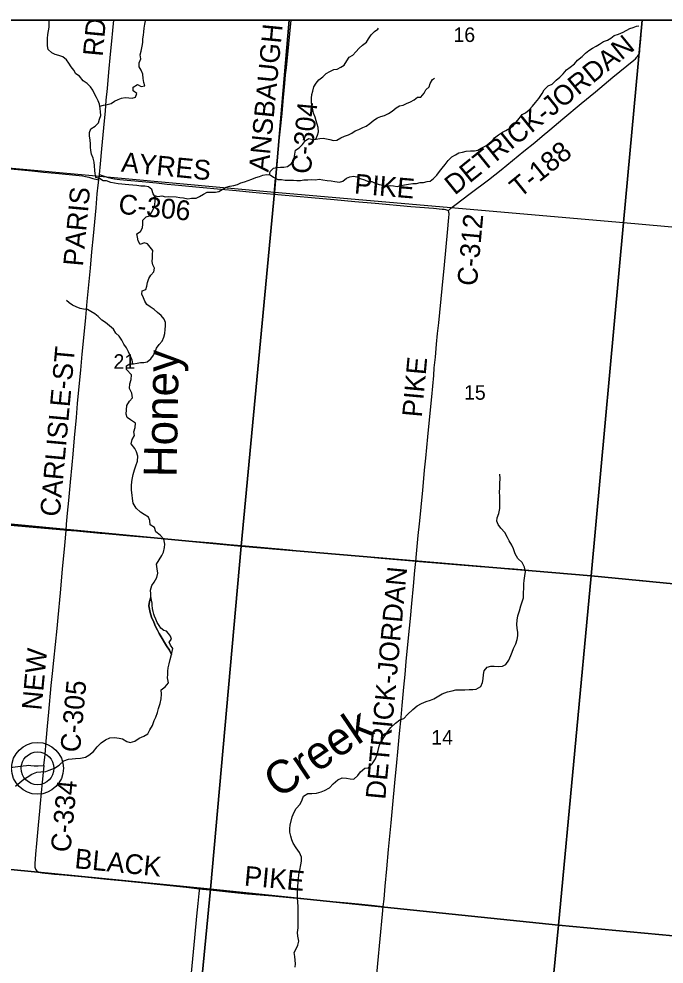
# Model space of a CAD drawing. Extents: x 0 to 680, y 0 to 440.
# Drawn here: x 191.27 to 220.3, y 372.88 to 415.42 of the extents above; entities that cross this region are included whole.
import ezdxf

# ---------------------------------------------------------------- set-up
doc = ezdxf.new("R2010")
doc.units = 0
for name, color, linetype in [('GM_X_Adjacent_County', 7, 'Continuous'), ('GM_X_County', 7, 'Continuous'), ('GM_X_County_Road', 7, 'Continuous'), ('GM_X_County_Road_Text', 7, 'Continuous'), ('GM_X_Minor_Lake', 7, 'Continuous'), ('GM_X_Minor_River', 7, 'Continuous'), ('GM_X_Minor_River_Text', 7, 'Continuous'), ('GM_X_Section', 7, 'Continuous'), ('GM_X_Section_Text', 7, 'Continuous'), ('GM_X_State_Route', 7, 'Continuous'), ('GM_X_Township', 7, 'Continuous'), ('GM_X_Township_Road', 7, 'Continuous'), ('GM_X_Township_Road_Text', 7, 'Continuous'), ('GM_X_Unincorporated', 7, 'Continuous'), ('GM_X_Unincorporated_Location', 7, 'Continuous'), ('SH_Data', 7, 'Continuous'), ('SH_Text', 7, 'Continuous')]:
    doc.layers.add(name, color=color, linetype=linetype)

msp = doc.modelspace()

# ---------------------------------------------------------------- linework, layer by layer
at = {"layer": 'GM_X_Adjacent_County'}
msp.add_lwpolyline([(285.035, 415.359), (154.698, 415.359), (154.182, 409.096), (153.446, 400.397), (152.65, 391.192), (151.706, 380.165), (151.316, 375.778), (151.31, 375.644), (150.328, 365.009)], dxfattribs=at)
at = {"layer": 'GM_X_County'}
msp.add_lwpolyline([(285.035, 415.359), (154.698, 415.359), (154.182, 409.096), (153.446, 400.397), (152.65, 391.192), (151.706, 380.165), (151.316, 375.778), (151.31, 375.644), (150.328, 365.009)], dxfattribs=at)
at = {"layer": 'GM_X_County_Road'}
for points in [[(194.892, 408.414), (194.943, 408.898), (195.008, 409.576), (195.125, 410.834), (195.161, 411.271), (195.204, 411.755), (195.254, 412.287), (195.32, 413.014), (195.397, 413.836), (195.453, 414.418), (195.497, 414.902), (195.538, 415.359)], [(202.755, 407.525), (202.758, 407.562), (202.804, 408.101), (202.841, 408.49), (202.883, 408.877), (202.958, 409.652), (203.027, 410.33), (203.11, 411.153), (203.18, 411.88), (203.239, 412.507), (203.273, 412.903), (203.305, 413.214), (203.357, 413.666), (203.514, 415.359)], [(186.995, 409.044), (187.494, 408.991), (188.075, 408.936), (188.946, 408.854), (190.35, 408.72), (191.221, 408.635), (191.851, 408.575), (192.383, 408.526), (193.061, 408.461), (193.835, 408.385), (194.125, 408.349), (194.27, 408.325), (194.413, 408.294), (194.601, 408.242), (194.788, 408.188), (194.864, 408.166)], [(194.864, 408.166), (194.892, 408.414)], [(194.892, 408.414), (195.013, 408.375), (195.289, 408.279), (195.429, 408.243), (195.572, 408.216), (195.813, 408.188), (196.976, 408.08), (197.461, 408.033), (197.945, 407.983), (198.285, 407.951), (199.399, 407.841), (200.369, 407.749), (201.048, 407.688), (201.775, 407.62), (202.405, 407.557), (202.755, 407.525)], [(193.391, 392.398), (193.416, 392.682), (193.462, 393.165), (193.516, 393.747), (193.595, 394.569), (193.663, 395.344), (193.706, 395.829), (193.775, 396.555), (193.858, 397.475), (193.914, 398.104), (193.999, 399.024), (194.052, 399.605), (194.12, 400.331), (194.174, 400.912), (194.276, 401.977), (194.345, 402.703), (194.487, 404.204), (194.556, 404.93), (194.627, 405.656), (194.68, 406.286), (194.742, 406.915), (194.799, 407.544), (194.838, 407.931), (194.864, 408.166)], [(202.755, 407.525), (203.084, 407.495), (204.442, 407.376), (205.461, 407.283), (206.382, 407.199), (207.304, 407.123), (208.905, 406.98), (209.924, 406.892), (210.313, 406.859), (210.41, 406.847), (210.459, 406.839), (210.507, 406.826), (210.551, 406.808), (210.579, 406.785)], [(210.579, 406.785), (210.596, 406.753), (210.606, 406.721), (210.611, 406.676), (210.612, 406.63), (210.604, 406.485), (210.537, 405.808), (210.4, 404.356), (210.296, 403.291), (210.147, 401.743), (210.095, 401.259), (210.042, 400.776), (209.993, 400.194), (209.947, 399.71), (209.919, 399.371), (209.828, 398.403), (209.754, 397.678), (209.656, 396.613), (209.566, 395.644), (209.512, 395.112), (209.427, 394.193), (209.37, 393.612), (209.337, 393.273), (209.28, 392.693), (209.223, 392.161), (209.141, 391.339), (209.112, 390.998)], [(192.395, 381.817), (192.447, 382.309), (192.501, 382.905), (192.561, 383.583), (192.615, 384.212), (192.73, 385.422), (192.787, 385.954), (192.845, 386.534), (192.917, 387.26), (192.988, 387.986), (193.032, 388.47), (193.137, 389.583), (193.236, 390.648), (193.333, 391.714), (193.391, 392.398)], [(209.112, 390.998), (209.075, 390.588), (209.006, 389.887), (208.934, 389.112), (208.871, 388.434), (208.791, 387.563), (208.687, 386.498), (208.634, 385.917), (208.579, 385.336), (208.502, 384.513), (208.45, 383.981), (208.384, 383.255), (208.303, 382.432), (208.259, 381.948), (208.169, 381.029), (208.079, 380.06), (208, 379.238), (207.889, 378.027), (207.806, 377.156), (207.737, 376.381), (207.683, 375.8), (207.652, 375.469)], [(185.486, 381.419), (185.938, 381.381), (186.521, 381.338), (186.812, 381.322), (187.105, 381.313), (187.3, 381.316), (187.64, 381.339), (188.126, 381.38), (188.368, 381.403), (188.56, 381.424), (188.766, 381.446), (188.992, 381.475), (189.317, 381.518), (189.965, 381.596), (190.364, 381.652), (191.1, 381.753), (191.465, 381.804), (191.61, 381.82), (191.71, 381.822), (191.815, 381.814), (191.954, 381.801), (192.05, 381.796), (192.14, 381.794), (192.395, 381.817)], [(192.395, 381.817), (192.379, 381.651), (192.322, 381.07), (192.234, 380.101), (192.202, 379.762), (192.142, 379.133), (192.11, 378.794), (192.064, 378.31), (192.022, 377.825), (191.986, 377.389), (191.982, 377.289), (191.986, 377.239), (191.996, 377.189), (192.016, 377.142), (192.044, 377.1), (192.081, 377.065), (192.116, 377.036), (192.169, 377.016), (192.233, 376.999), (192.322, 376.988), (192.87, 376.93), (193.28, 376.891), (194.237, 376.799), (195.221, 376.7), (195.887, 376.637), (196.466, 376.58), (197.068, 376.518), (197.485, 376.477), (198.077, 376.415), (198.803, 376.339), (199.401, 376.27)], [(199.001, 372.171), (199.182, 374.061), (199.276, 375.03), (199.33, 375.601), (199.375, 376.048), (199.392, 376.193), (199.401, 376.27)], [(199.401, 376.27), (199.528, 376.255), (200.156, 376.182), (200.834, 376.111), (201.561, 376.045), (202.675, 375.942), (203.45, 375.869), (204.42, 375.781), (205.049, 375.721), (206.067, 375.63), (206.551, 375.583), (207.132, 375.526), (207.519, 375.484), (207.652, 375.469)], [(207.652, 375.469), (207.621, 375.122), (207.515, 374.009), (207.407, 372.896), (207.305, 371.782)]]:
    msp.add_lwpolyline(points, dxfattribs=at)
at = {"layer": 'GM_X_Minor_Lake'}
for points in [[(197.2, 389.388), (197.144, 389.199), (197.118, 389.003), (197.14, 388.854), (197.173, 388.705), (197.23, 388.485), (197.34, 388.263), (197.421, 388.072), (197.503, 387.911), (197.578, 387.75), (197.712, 387.528), (197.823, 387.343), (197.916, 387.193), (198.045, 387.007), (198.137, 386.804)], [(198.137, 386.804), (198.2, 387.083), (198.095, 387.227), (198.025, 387.364), (198.134, 387.499), (198.094, 387.637), (198.006, 387.756), (197.912, 387.864), (197.794, 387.884), (197.658, 387.992), (197.577, 388.118), (197.495, 388.25), (197.431, 388.399), (197.379, 388.53), (197.345, 388.62), (197.305, 388.745), (197.283, 388.888), (197.267, 389.025), (197.262, 389.114), (197.2, 389.388)]]:
    msp.add_lwpolyline(points, dxfattribs=at)
at = {"layer": 'GM_X_Minor_River'}
for points in [[(194.498, 412.362), (194.348, 412.509), (194.156, 412.638), (193.99, 412.838), (193.838, 412.943), (193.742, 413.106), (193.622, 413.263), (193.514, 413.432), (193.411, 413.583), (193.243, 413.718), (193.061, 413.764), (192.909, 413.822), (192.757, 413.891), (192.595, 414.038), (192.557, 414.199), (192.556, 414.371), (192.554, 414.537), (192.577, 414.715), (192.604, 414.874), (192.626, 415.046), (192.63, 415.194), (192.628, 415.348), (192.628, 415.359)], [(194.909, 411.49), (195.074, 411.54), (195.24, 411.56), (195.419, 411.608), (195.576, 411.711), (195.731, 411.79), (195.887, 411.857), (196.059, 411.882), (196.213, 411.872), (196.366, 411.856), (196.515, 411.894), (196.572, 412.053), (196.41, 412.182), (196.414, 412.348), (196.612, 412.461), (196.776, 412.38), (196.93, 412.411), (196.899, 412.56), (196.856, 412.74), (196.843, 412.924), (196.765, 413.104), (196.68, 413.266), (196.685, 413.444), (196.76, 413.614), (196.724, 413.799), (196.769, 413.964), (196.81, 414.189), (196.844, 414.36), (196.849, 414.52), (196.882, 414.679), (196.886, 414.839), (196.914, 414.999), (196.936, 415.176), (196.964, 415.33), (196.97, 415.359)], [(204.628, 410.006), (204.705, 410.179), (204.751, 410.338), (204.732, 410.528), (204.695, 410.683), (204.645, 410.833), (204.602, 410.994), (204.53, 411.174), (204.492, 411.324), (204.45, 411.526), (204.442, 411.681), (204.441, 411.847), (204.445, 412.019), (204.502, 412.172), (204.536, 412.355), (204.653, 412.524), (204.764, 412.675), (204.939, 412.807), (205.102, 412.957), (205.258, 413.048), (205.438, 413.138), (205.586, 413.158), (205.754, 413.243), (205.911, 413.339), (206.028, 413.538), (206.133, 413.696), (206.289, 413.781), (206.429, 413.943), (206.575, 414.094), (206.732, 414.238), (206.907, 414.364), (207.006, 414.527), (207.123, 414.702), (207.269, 414.853), (207.419, 414.961), (207.45, 414.996)], [(213.916, 411.113), (214.066, 411.192), (214.235, 411.318), (214.381, 411.492), (214.516, 411.661), (214.663, 411.841), (214.816, 412.056), (214.909, 412.226), (215.085, 412.399), (215.259, 412.484), (215.447, 412.657), (215.616, 412.789), (215.761, 412.939), (215.908, 413.119), (216.077, 413.24), (216.27, 413.401), (216.41, 413.557), (216.616, 413.724), (216.762, 413.88), (216.912, 413.989), (217.075, 414.103), (217.243, 414.194), (217.393, 414.285), (217.568, 414.405), (217.747, 414.466), (217.897, 414.551), (218.06, 414.671), (218.245, 414.725), (218.46, 414.821), (218.76, 414.979), (218.909, 415.034), (219.058, 415.084), (219.165, 415.111)], [(202.545, 408.398), (202.57, 408.555), (202.721, 408.706), (202.882, 408.737), (203.036, 408.745), (203.19, 408.747), (203.356, 408.778), (203.537, 408.91), (203.642, 409.061), (203.676, 409.238), (203.712, 409.504), (203.875, 409.619), (204.026, 409.769), (204.161, 409.938), (204.317, 410.029), (204.493, 409.988), (204.648, 410.008), (204.808, 410.034), (204.956, 410.047), (205.115, 410.014), (205.268, 409.992), (205.427, 409.946), (205.575, 409.96), (205.75, 410.068), (205.923, 410.147), (206.102, 410.207), (206.252, 410.269), (206.403, 410.383), (206.564, 410.439), (206.749, 410.523), (206.899, 410.59), (207.056, 410.716), (207.237, 410.866), (207.405, 410.962), (207.555, 411.03), (207.716, 411.073), (207.901, 411.157), (208.064, 411.266), (208.245, 411.409), (208.401, 411.506), (208.556, 411.532), (208.712, 411.611), (208.891, 411.689), (209.053, 411.774), (209.204, 411.889), (209.358, 411.896), (209.504, 412.077), (209.579, 412.229), (209.73, 412.355), (209.782, 412.514), (209.887, 412.684), (209.977, 412.747)], [(196.114, 399.642), (196.116, 399.806), (196.266, 399.897), (196.426, 399.898), (196.592, 399.93), (196.741, 399.955), (196.895, 399.957), (197.049, 399.989), (197.206, 400.115), (197.329, 400.278), (197.398, 400.431), (197.467, 400.601), (197.584, 400.764), (197.712, 400.915), (197.794, 401.097), (197.839, 401.256), (197.85, 401.445), (197.86, 401.605), (197.87, 401.759), (197.809, 401.909), (197.665, 402.067), (197.502, 402.196), (197.352, 402.337), (197.172, 402.46), (197.021, 402.565), (196.93, 402.716), (196.875, 402.865), (196.796, 403.028), (196.824, 403.181), (196.979, 403.236), (197.024, 403.396), (197.052, 403.549), (197.122, 403.731), (197.214, 403.883), (197.349, 404.04), (197.37, 404.199), (197.291, 404.35), (197.26, 404.505), (197.288, 404.658), (197.28, 404.807), (197.29, 404.997), (197.182, 405.148), (197.061, 405.299), (196.903, 405.339), (196.723, 405.261), (196.633, 405.429), (196.608, 405.59), (196.57, 405.739), (196.739, 405.854), (196.831, 406.017), (196.842, 406.183), (196.846, 406.361), (196.992, 406.512), (197.141, 406.555), (197.258, 406.724), (197.327, 406.889), (197.385, 407.059), (197.406, 407.213), (197.411, 407.385), (197.308, 407.542), (197.248, 407.745), (197.098, 407.856), (196.944, 407.884), (196.755, 407.888), (196.579, 407.917), (196.395, 407.928), (196.213, 407.956), (196.053, 407.972), (195.9, 407.976), (195.74, 407.992), (195.57, 408.02), (195.405, 408.054), (195.217, 408.124), (195.058, 408.135), (194.895, 408.228), (194.736, 408.285), (194.699, 408.453), (194.691, 408.601), (194.667, 408.798), (194.653, 408.97), (194.611, 409.149), (194.544, 409.335), (194.513, 409.496), (194.493, 409.645), (194.497, 409.799), (194.472, 409.96), (194.453, 410.15), (194.451, 410.31), (194.508, 410.463), (194.701, 410.589), (194.853, 410.745), (194.898, 410.904), (194.962, 411.074), (194.942, 411.229), (194.928, 411.39), (194.892, 411.575), (194.837, 411.73), (194.758, 411.881), (194.667, 412.049), (194.595, 412.211), (194.498, 412.362)], [(197.355, 407.47), (197.524, 407.429), (197.708, 407.454), (197.861, 407.403), (198.009, 407.423), (198.352, 407.414), (198.505, 407.386), (198.67, 407.364), (198.876, 407.323), (199.036, 407.342), (199.244, 407.343), (199.399, 407.422), (199.58, 407.53), (199.742, 407.626), (199.937, 407.627), (200.114, 407.617), (200.263, 407.654), (200.413, 407.733), (200.599, 407.847), (200.76, 407.896), (200.944, 407.921), (201.111, 407.97), (201.261, 408.044), (201.422, 408.087), (201.589, 408.148), (201.75, 408.209), (201.924, 408.287), (202.096, 408.324), (202.246, 408.38), (202.412, 408.411), (202.577, 408.395), (202.729, 408.302), (202.915, 408.184), (203.081, 408.186), (203.258, 408.163), (203.441, 408.153), (203.619, 408.166), (203.778, 408.15), (203.944, 408.151), (204.092, 408.171), (204.275, 408.178), (204.453, 408.186), (204.613, 408.175), (204.785, 408.201), (204.95, 408.173), (205.138, 408.138), (205.327, 408.127), (205.492, 408.099), (205.698, 408.076), (205.853, 408.119), (206.005, 408.252), (206.154, 408.313), (206.321, 408.344), (206.474, 408.317), (206.631, 408.235), (206.825, 408.171), (206.989, 408.107), (207.148, 408.097), (207.306, 408.028), (207.482, 407.958), (207.641, 407.936), (207.817, 407.878), (207.972, 407.921), (208.131, 407.911), (208.29, 407.878), (208.457, 407.921), (208.624, 407.952), (208.802, 407.977), (208.992, 408.013), (209.157, 408.009), (209.318, 408.058), (209.472, 408.06), (209.633, 408.098), (209.781, 408.117), (209.932, 408.232), (210.072, 408.389), (210.195, 408.552), (210.311, 408.703), (210.457, 408.871), (210.58, 409.04), (210.744, 409.208), (210.912, 409.298), (211.068, 409.395), (211.229, 409.421), (211.39, 409.47), (211.591, 409.476), (211.763, 409.484), (211.917, 409.509), (212.073, 409.606), (212.223, 409.673), (212.391, 409.752), (212.56, 409.914), (212.677, 410.065), (212.852, 410.203), (213.026, 410.323), (213.176, 410.396), (213.356, 410.504), (213.507, 410.607), (213.647, 410.775), (213.782, 410.932), (213.916, 411.113)], [(196.391, 399.898), (196.365, 400.06), (196.287, 400.24), (196.209, 400.426), (196.113, 400.607), (195.993, 400.782), (195.903, 400.962), (195.783, 401.132), (195.633, 401.272), (195.52, 401.459), (195.352, 401.6), (195.166, 401.753), (195.003, 401.858), (194.842, 402.017), (194.685, 402.145), (194.504, 402.245), (194.353, 402.344), (194.182, 402.36), (194.023, 402.388), (193.853, 402.452), (193.678, 402.534), (193.527, 402.633), (193.411, 402.742)], [(198.081, 386.591), (198.137, 386.804), (198.045, 387.007), (197.916, 387.193), (197.823, 387.343), (197.712, 387.528), (197.578, 387.75), (197.503, 387.911), (197.421, 388.072), (197.34, 388.263), (197.23, 388.485), (197.173, 388.705), (197.14, 388.854), (197.118, 389.003), (197.144, 389.199), (197.2, 389.388), (197.208, 389.543), (197.198, 389.703), (197.248, 389.917), (197.363, 390.07), (197.478, 390.27), (197.528, 390.472), (197.489, 390.668), (197.468, 390.877), (197.583, 391.066), (197.704, 391.26), (197.771, 391.414), (197.822, 391.633), (197.83, 391.782), (197.797, 392.002), (197.632, 392.176), (197.426, 392.327), (197.369, 392.524), (197.18, 392.651), (197.159, 392.847), (197.101, 392.997), (196.906, 393.118), (196.735, 393.221), (196.553, 393.401), (196.413, 393.629), (196.38, 393.825), (196.364, 393.98), (196.343, 394.2), (196.339, 394.402), (196.354, 394.604), (196.38, 394.764), (196.405, 394.912), (196.467, 395.12), (196.529, 395.297), (196.609, 395.516), (196.623, 395.73), (196.566, 395.939), (196.491, 396.088), (196.321, 396.286), (196.371, 396.482), (196.468, 396.671), (196.44, 396.826), (196.508, 397.021), (196.523, 397.223), (196.299, 397.374), (196.145, 397.471), (196.1, 397.626), (196.108, 397.822), (196.128, 398.024), (196.249, 398.212), (196.376, 398.365), (196.355, 398.574), (196.251, 398.789), (196.265, 398.991), (196.327, 399.186), (196.341, 399.394), (196.114, 399.642)], [(213.917, 389.187), (213.967, 389.364), (213.981, 389.59), (213.984, 389.798), (213.992, 389.994), (214, 390.143), (214.032, 390.356), (214.059, 390.552), (214.025, 390.737), (213.915, 390.946), (213.715, 391.132), (213.599, 391.348), (213.518, 391.569), (213.443, 391.736), (213.332, 391.927), (213.257, 392.077), (213.129, 392.304), (212.947, 392.496), (212.83, 392.658), (212.772, 392.813), (212.786, 392.962), (212.86, 393.163), (212.904, 393.388), (212.913, 393.584), (212.915, 393.751), (212.911, 393.929), (212.901, 394.137), (212.904, 394.303), (212.912, 394.511), (212.921, 394.725), (212.905, 394.921)], [(203.842, 374.881), (203.838, 375.048), (203.835, 375.268), (203.831, 375.482), (203.827, 375.648), (203.812, 375.88), (203.809, 376.064), (203.81, 376.213), (203.824, 376.367), (203.839, 376.569), (203.852, 376.718), (203.872, 376.896), (203.905, 377.109), (203.949, 377.346), (203.981, 377.507), (203.989, 377.691), (203.897, 377.894), (203.751, 378.115), (203.616, 378.325), (203.553, 378.474), (203.501, 378.641), (203.468, 378.808), (203.464, 378.975), (203.478, 379.123), (203.565, 379.502), (203.663, 379.715), (203.742, 379.875), (203.923, 380.075), (204.015, 380.276), (204.082, 380.435), (204.274, 380.552), (204.452, 380.556), (204.661, 380.571), (204.875, 380.622), (205.025, 380.692), (205.24, 380.814), (205.409, 380.996), (205.619, 381.172), (205.811, 381.259), (206.013, 381.251), (206.179, 381.213), (206.345, 381.193), (206.519, 381.358), (206.646, 381.528), (206.833, 381.699), (206.987, 381.703), (207.168, 381.891), (207.308, 382.109), (207.394, 382.328), (207.431, 382.488), (207.5, 382.737), (207.615, 382.961), (207.755, 383.168), (207.852, 383.327), (208.009, 383.521), (208.213, 383.721), (208.411, 383.873), (208.591, 383.936), (208.753, 384.107), (208.994, 384.33), (209.192, 384.494), (209.384, 384.61), (209.599, 384.697), (209.784, 384.76), (209.933, 384.818), (210.095, 384.905), (210.311, 385.045), (210.555, 385.131), (210.77, 385.182), (210.925, 385.216), (211.098, 385.226), (211.329, 385.218), (211.532, 385.233), (211.698, 385.237), (211.847, 385.247), (212.057, 385.363), (212.124, 385.553), (212.156, 385.713), (212.17, 385.915), (212.202, 386.069), (212.341, 386.246), (212.502, 386.285), (212.651, 386.29), (212.87, 386.269), (213.025, 386.279), (213.175, 386.361), (213.32, 386.549), (213.406, 386.768), (213.467, 386.922), (213.529, 387.087), (213.626, 387.288), (213.694, 387.478), (213.72, 387.644), (213.716, 387.793), (213.682, 388.001), (213.667, 388.162), (213.687, 388.363), (213.719, 388.553), (213.787, 388.772), (213.861, 389.003), (213.917, 389.187)], [(191.12, 380.89), (191.318, 381.048), (191.486, 381.195), (191.648, 381.288), (191.852, 381.428), (192.073, 381.509), (192.251, 381.53), (192.49, 381.551), (192.639, 381.597), (192.866, 381.689), (193.082, 381.835), (193.286, 382.017), (193.507, 382.098), (193.674, 382.108), (193.823, 382.124), (194.049, 382.151), (194.269, 382.196), (194.419, 382.283), (194.629, 382.441), (194.798, 382.647), (194.973, 382.836), (195.165, 382.964), (195.356, 383.057), (195.57, 383.078), (195.778, 383.052), (195.926, 383.021), (196.121, 382.899), (196.275, 382.85), (196.484, 382.913), (196.682, 383.041), (196.891, 383.14), (197.065, 383.245), (197.168, 383.422), (197.283, 383.611), (197.364, 383.842), (197.437, 383.995), (197.505, 384.203), (197.549, 384.38), (197.629, 384.605), (197.679, 384.813), (197.693, 385.02), (197.672, 385.217), (197.852, 385.351), (197.997, 385.54), (197.964, 385.754), (197.972, 385.909), (197.968, 386.063), (197.987, 386.217), (198.025, 386.395), (198.081, 386.591)], [(203.708, 372.732), (203.716, 372.88), (203.706, 373.047), (203.679, 373.219), (203.663, 373.398), (203.742, 373.563), (203.822, 373.735), (203.86, 373.912), (203.815, 374.139), (203.799, 374.294), (203.831, 374.507), (203.834, 374.709), (203.842, 374.881)]]:
    msp.add_lwpolyline(points, dxfattribs=at)
at = {"layer": 'GM_X_Section'}
for points in [[(203.424, 415.359), (187.615, 415.359), (187.019, 409.059), (202.769, 407.623)], [(219.316, 415.359), (203.424, 415.359), (202.769, 407.623), (218.48, 406.247)], [(235.073, 415.359), (219.316, 415.359), (218.48, 406.247), (234.071, 404.855)], [(202.769, 407.623), (201.272, 391.692), (185.422, 393.207), (187.019, 409.059)], [(202.769, 407.623), (218.48, 406.247), (217.024, 390.346), (201.272, 391.692)], [(218.48, 406.247), (234.071, 404.855), (232.596, 388.843), (217.024, 390.346)], [(185.422, 393.207), (201.272, 391.692), (199.896, 376.255), (184.04, 377.807)], [(201.272, 391.692), (217.024, 390.346), (215.542, 374.632), (199.896, 376.255)], [(217.024, 390.346), (232.596, 388.843), (231.032, 373.183), (215.542, 374.632)], [(184.04, 377.807), (199.896, 376.255), (198.387, 360.701), (182.529, 362.131)], [(199.896, 376.255), (215.542, 374.632), (214.041, 359.161), (198.387, 360.701)], [(215.542, 374.632), (231.032, 373.183), (229.582, 357.628), (214.041, 359.161)]]:
    msp.add_lwpolyline(points, close=True, dxfattribs=at)
at = {"layer": 'GM_X_State_Route'}
for points in [[(195.153, 392.24), (194.934, 392.259), (193.869, 392.356), (193.391, 392.398), (193.287, 392.406), (192.077, 392.514), (191.06, 392.603), (190.527, 392.652), (189.995, 392.706), (189.657, 392.751), (189.416, 392.79), (189.178, 392.839), (188.942, 392.899), (188.708, 392.968), (188.477, 393.046), (188.249, 393.133), (187.98, 393.247), (187.584, 393.433), (186.799, 393.82), (186.788, 393.826)], [(199.989, 391.816), (198.711, 391.926), (197.549, 392.031), (196.29, 392.138), (195.153, 392.24)], [(220.94, 389.961), (219.924, 390.063), (219.199, 390.138), (218.182, 390.231), (217.407, 390.299), (216.584, 390.377), (215.477, 390.476), (214.66, 390.55), (214.066, 390.6), (213.548, 390.645), (212.903, 390.693), (212.03, 390.759), (210.383, 390.893), (209.112, 390.998), (208.978, 391.009), (207.573, 391.129), (206.169, 391.262), (205.055, 391.363), (204.038, 391.453), (203.312, 391.517), (201.472, 391.685), (200.746, 391.751), (199.989, 391.816)]]:
    msp.add_lwpolyline(points, dxfattribs=at)
at = {"layer": 'GM_X_Township'}
msp.add_lwpolyline([(250.725, 415.359), (154.698, 415.359), (154.182, 409.096), (153.446, 400.397), (152.65, 391.192), (151.706, 380.165), (151.316, 375.778), (151.31, 375.644), (150.328, 365.009), (148.945, 349.485), (150.03, 349.395), (165.555, 347.962), (166.876, 347.842), (167.562, 347.779), (186.873, 346.058), (188.99, 345.866), (196.725, 345.127), (198.844, 344.978), (204.178, 344.406), (225.071, 342.231)], dxfattribs=at)
at = {"layer": 'GM_X_Township_Road'}
msp.add_lwpolyline([(210.579, 406.785), (210.688, 406.877), (210.768, 406.945), (210.883, 407.037), (211.575, 407.562), (212.395, 408.182), (212.971, 408.631), (213.991, 409.459), (214.481, 409.859), (214.818, 410.139), (215.153, 410.421), (215.751, 410.919), (216.574, 411.605), (217.209, 412.135), (217.995, 412.789), (218.937, 413.559), (219.01, 413.623), (219.078, 413.693), (219.108, 413.731), (219.136, 413.771), (219.158, 413.814), (219.177, 413.858), (219.191, 413.904), (219.202, 413.951), (219.215, 414.048), (219.246, 414.485), (219.292, 415.168), (219.308, 415.359)], dxfattribs=at)
at = {"layer": 'GM_X_Unincorporated'}
for radius in [1.165, 0.738]:
    msp.add_circle((192.108, 381.687), radius, dxfattribs=at)
at = {"layer": 'GM_X_Unincorporated_Location'}
msp.add_line((192.108, 381.687), (192.108, 381.687), dxfattribs=at)
at = {"layer": 'SH_Data'}
msp.add_line((47.02, 415.359), (285.02, 415.359), dxfattribs=at)
at = {"layer": 'SH_Text'}
for points in [[(47.02, 415.359), (285.02, 415.359), (285.02, 177.359), (47.02, 177.359)], [(285.019, 415.359), (47.02, 415.359), (47.02, 177.359), (285.019, 177.359)]]:
    msp.add_lwpolyline(points, close=True, dxfattribs=at)

# ---------------------------------------------------------------- texts
at = {"layer": 'GM_X_County_Road_Text'}
for s, height, rotation, p in [('RD', 0.8894, 84.6307, (195.036, 413.702)), ('ANSBAUGH', 0.8894, 84.4605, (202.497, 408.502)), ('C-304', 0.8894, 84.511, (204.397, 408.413)), ('AYRES', 0.8894, 354.4129, (195.851, 408.543)), ('PIKE', 0.8894, 355.0578, (206.335, 407.564)), ('PARIS', 0.8894, 84.7191, (194.149, 404.259)), ('C-306', 0.8894, 354.2394, (195.722, 406.657)), ('C-312', 0.8894, 84.7562, (211.872, 403.372)), ('CARLISLE-ST', 0.88938, 84.8042, (193.105, 392.99)), ('PIKE', 0.8894, 84.775, (209.398, 397.463)), ('DETRICK-JORDAN', 0.88938, 84.6045, (207.754, 380.261)), ('NEW', 0.8894, 84.5877, (192.284, 384.276)), ('C-305', 0.8894, 84.782, (194.015, 382.379)), ('C-334', 0.8894, 84.6145, (193.585, 377.882)), ('BLACK', 0.8894, 354.3305, (193.75, 377.197)), ('PIKE', 0.8894, 354.7495, (201.381, 376.414))]:
    msp.add_text(s, height=height, rotation=rotation, dxfattribs=at).set_placement(p)
at = {"layer": 'GM_X_Minor_River_Text'}
for s, height, rotation, p in [('Honey', 1.4818, 89.0081, (198.368, 394.78)), ('Creek', 1.4821, 34.1943, (202.944, 380.295))]:
    msp.add_text(s, height=height, rotation=rotation, dxfattribs=at).set_placement(p)
at = {"layer": 'GM_X_Section_Text'}
for s, p in [('16', (210.823, 414.379)), ('21', (195.528, 399.669)), ('15', (211.299, 398.277)), ('14', (209.825, 382.751))]:
    msp.add_text(s, height=0.6552, rotation=0, dxfattribs=at).set_placement(p)
at = {"layer": 'GM_X_Township_Road_Text'}
for s, height, rotation, p in [('DETRICK-JORDAN', 0.88938, 39.0295, (210.881, 407.458)), ('T-188', 0.8894, 39.0633, (213.809, 407.334))]:
    msp.add_text(s, height=height, rotation=rotation, dxfattribs=at).set_placement(p)

doc.saveas('drawing.dxf')
